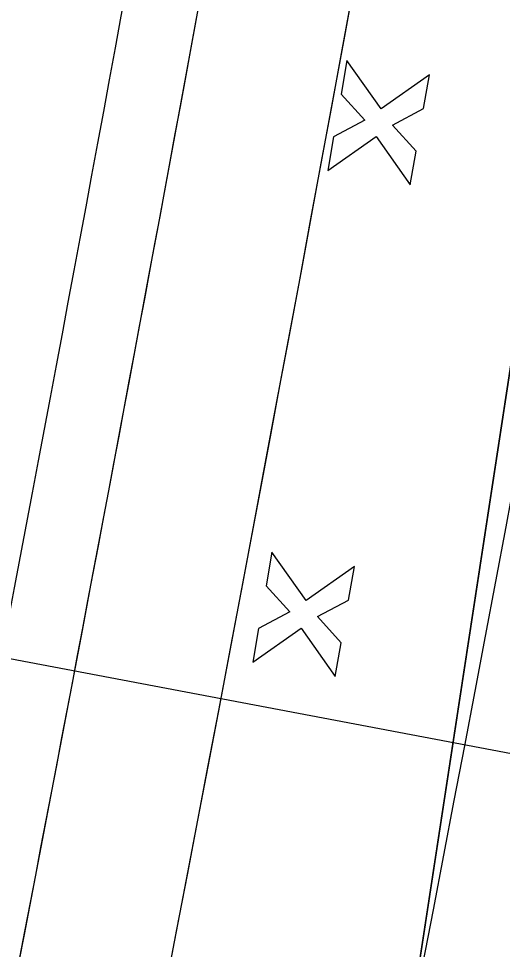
# Model space of a CAD drawing. Extents: x 14104283 to 14120882, y 8635219 to 8671666.
# Drawn here: x 14107862.6 to 14107901.6, y 8639663.2 to 8639738.3 of the extents above; entities that cross this region are included whole.
import ezdxf

# ---------------------------------------------------------------- set-up
doc = ezdxf.new("R2010")
doc.units = 0
for name, color, linetype in [('Cell', 7, 'Continuous'), ('dsnPaintPlaceEdgeLineLeftYellow', 7, 'Continuous'), ('dsnPaintPlaceEdgeLineRightWhite', 7, 'Continuous'), ('dsnShadingPaved', 7, 'Continuous'), ('dsnStgShadingPrevPav', 7, 'Continuous'), ('TC_ShoulderPCC', 7, 'Continuous')]:
    doc.layers.add(name, color=color, linetype=linetype)

msp = doc.modelspace()

# ---------------------------------------------------------------- linework, layer by layer
at = {"layer": 'Cell'}
for p, q in [((14107889.07, 8639734.89), (14107888.598, 8639732.181)), ((14107891.815, 8639730.985), (14107889.07, 8639734.89)), ((14107895.72, 8639733.729), (14107891.815, 8639730.985)), ((14107895.247, 8639731.02), (14107895.72, 8639733.729)), ((14107888.598, 8639732.181), (14107890.513, 8639730.07)), ((14107892.73, 8639729.683), (14107895.247, 8639731.02)), ((14107890.513, 8639730.07), (14107887.996, 8639728.733)), ((14107894.645, 8639727.573), (14107892.73, 8639729.683)), ((14107887.523, 8639726.024), (14107891.428, 8639728.769)), ((14107887.996, 8639728.733), (14107887.523, 8639726.024)), ((14107891.428, 8639728.769), (14107894.172, 8639724.864)), ((14107894.172, 8639724.864), (14107894.645, 8639727.573)), ((14107883.026, 8639695.264), (14107882.553, 8639692.555)), ((14107885.77, 8639691.359), (14107883.026, 8639695.264)), ((14107889.675, 8639694.103), (14107885.77, 8639691.359)), ((14107889.202, 8639691.394), (14107889.675, 8639694.103)), ((14107882.553, 8639692.555), (14107884.468, 8639690.444)), ((14107886.685, 8639690.057), (14107889.202, 8639691.394)), ((14107884.468, 8639690.444), (14107881.951, 8639689.107)), ((14107888.6, 8639687.947), (14107886.685, 8639690.057)), ((14107881.478, 8639686.398), (14107885.383, 8639689.143)), ((14107881.951, 8639689.107), (14107881.478, 8639686.398)), ((14107885.383, 8639689.143), (14107888.128, 8639685.238)), ((14107888.128, 8639685.238), (14107888.6, 8639687.947))]:
    msp.add_line(p, q, dxfattribs=at)
at = {"layer": 'dsnPaintPlaceEdgeLineLeftYellow'}
msp.add_arc((14088910.944, 8643520.525), 19430.018, 347.6454697, 348.764283, dxfattribs=at)
at = {"layer": 'dsnPaintPlaceEdgeLineRightWhite'}
msp.add_line((14107908.713, 8639752.631), (14107885.369, 8639599.613), dxfattribs=at)
at = {"layer": 'dsnShadingPaved'}
msp.add_line((14107885.369, 8639599.613), (14107990.938, 8640291.607), dxfattribs=at)
for centre, radius, start, end in [((14089678.7, 8643364.108), 18628, 347.714933, 348.7760361), ((14089678.7, 8643364.108), 18640, 347.714933, 348.7760361), ((14088910.944, 8643520.525), 19430.018, 347.6454697, 348.764283)]:
    msp.add_arc(centre, radius, start, end, dxfattribs=at)
at = {"layer": 'dsnStgShadingPrevPav'}
for centre, radius, start, end in [((14098576.761, 8641447.78), 9456, 348.4493429, 351.6728455), ((14098576.761, 8641447.78), 9468, 347.8072551, 351.6728455), ((14098576.761, 8641447.78), 9468, 348.1945818, 351.6728455), ((14098576.761, 8641447.78), 9488, 348.2025245, 351.6728455), ((14098576.761, 8641447.78), 9488, 348.2025245, 351.6728455), ((14098576.761, 8641447.78), 9512, 348.1761969, 351.6535365), ((14098576.761, 8641447.78), 9512, 348.2120116, 351.6535365), ((14098576.761, 8641447.78), 9450, 348.2207777, 350.242299), ((14098576.761, 8641447.78), 9456, 348.4493429, 350.1957015), ((14089678.7, 8643364.108), 18616, 348.0148074, 348.7760361), ((14089678.7, 8643364.108), 18616, 348.0148074, 348.7760361), ((14089678.7, 8643364.108), 18628, 347.714997, 348.7760361)]:
    msp.add_arc(centre, radius, start, end, dxfattribs=at)
at = {"layer": 'TC_ShoulderPCC'}
msp.add_line((14107795.788, 8639699.225), (14108021.394, 8639656.435), dxfattribs=at)

doc.saveas('drawing.dxf')
